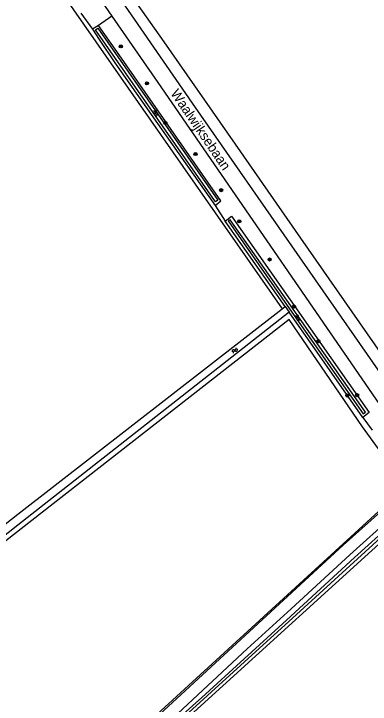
# Model space of a CAD drawing. Extents: x 136000 to 141000, y 400494 to 402006.
# Drawn here: x 136718.2 to 136809.5, y 401006.5 to 401183.4 of the extents above; entities that cross this region are included whole.
import ezdxf

# ---------------------------------------------------------------- set-up
doc = ezdxf.new("R2010")
doc.units = 0
for name, color, linetype in [('gg-anno-openbare ruimte label', 7, 'Continuous'), ('gg-knt-bronhoudergrens', 7, 'Continuous'), ('gg-knt-onverhard', 7, 'Continuous'), ('gg-kntw-bovenkant insteek waterloop', 7, 'Continuous'), ('gg-kntw-waterlijn', 7, 'Continuous'), ('gt-grn-groengrens', 7, 'Continuous'), ('gt-grn-groengrens NZ', 7, 'Continuous'), ('gt-grn-vlakafsluiter', 7, 'Continuous'), ('gt-symb-boom', 7, 'Continuous'), ('gt-symb-watersymbool', 7, 'Continuous')]:
    doc.layers.add(name, color=color, linetype=linetype)

# ---------------------------------------------------------------- blocks, each defined once
blk = doc.blocks.new('gt0-BOOM')
at = {"layer": 'gt-symb-boom'}
for radius in [0.4, 0.2]:
    blk.add_circle((0, 0), radius, dxfattribs=at)
blk = doc.blocks.new('gt0-WA')
at = {"layer": 'gt-symb-watersymbool'}
for centre, start, end in [((-0.32, 0.02), 28.0725, 151.9275), ((0.43, 0.42), 208.0725, 331.9275), ((-0.32, -0.43), 28.0725, 151.9275), ((0.43, -0.03), 208.0725, 331.9275)]:
    blk.add_arc(centre, 0.425, start, end, dxfattribs=at)

msp = doc.modelspace()

# ---------------------------------------------------------------- linework, layer by layer
at = {"layer": 'gg-knt-bronhoudergrens'}
for points in [[(136329.1, 401092.76), (136332.22, 401095.04), (136332.26, 401095.73), (136332.53, 401096.42), (136333.39, 401097.19), (136336, 401099.05), (136351.33, 401109.2), (136383.44, 401129.65), (136457.53, 401176.83), (136492.63, 401198.5), (136534.15, 401224.7), (136593.43, 401261.11), (136596.38, 401263.42), (136596.38, 401266.18), (136651.65, 401301.12), (136663.45, 401285.13), (136707.95, 401221.01), (136747.52, 401164.38), (136787.02, 401107.85)], [(136818.5, 401062.61), (136807.6, 401077.6), (136798.19, 401091.35), (136788.78, 401105.1), (136722.85, 401053.61), (136656.91, 401002.12), (136576.06, 400934.18), (136569.3, 400928.86), (136568.96, 400929.29)], [(136526.35, 400795.32), (136527.59, 400795.66), (136528.46, 400796.13), (136529.58, 400796.84), (136540.51, 400806.47), (136596.72, 400858.21), (136660.75, 400917.58), (136734.52, 400985.32), (136817.81, 401061.52), (136818.5, 401062.61)]]:
    msp.add_lwpolyline(points, dxfattribs=at)
at = {"layer": 'gg-knt-onverhard'}
for points in [[(136625.79, 401341.62), (136633.89, 401332.07), (136660.81, 401299.62), (136680.3, 401274.66), (136689.58, 401260.6), (136743.35, 401182.82)], [(136817.49, 401083.45), (136816.84, 401084.62), (136764.76, 401159.39), (136699.05, 401254.5), (136682.87, 401276.27), (136674.27, 401290), (136672.66, 401292.12)], [(136743.35, 401182.82), (136755.1, 401165.82), (136819.08, 401072.89)], [(136820.29, 401065.2), (136819.49, 401063.46), (136816.93, 401060.13), (136802.63, 401047.31), (136751.28, 401000)]]:
    msp.add_lwpolyline(points, dxfattribs=at)
at = {"layer": 'gg-kntw-bovenkant insteek waterloop'}
for p, q in [((136739.93, 401180.46), (136738.35, 401179.52)), ((136738.35, 401179.52), (136740.11, 401176.87)), ((136787.74, 401108.41), (136772.4, 401130.32)), ((136787.02, 401107.85), (136787.74, 401108.41)), ((136807.66, 401079.98), (136788.74, 401106.99))]:
    msp.add_line(p, q, dxfattribs=at)
for points in [[(136769.84, 401134.33), (136771.23, 401135.54), (136745.81, 401172.09), (136739.93, 401180.46)], [(136740.11, 401176.87), (136744.09, 401170.88), (136769.84, 401134.33)], [(136772.4, 401130.32), (136773.99, 401131.58), (136809.24, 401081.29), (136807.66, 401079.98)], [(136649.55, 401000), (136661.51, 401009.7), (136719.26, 401055.22), (136787.02, 401107.85)], [(136788.74, 401106.99), (136719.21, 401052.45), (136681.93, 401022.88), (136653.26, 401000)], [(136821.88, 401056.39), (136819.31, 401054.35), (136762.42, 401002.76), (136715.06, 400958.84), (136638.27, 400888.26), (136604.2, 400856.97), (136574.17, 400828.93), (136545.86, 400803.13), (136538.09, 400796.2), (136531.44, 400790.52)], [(136815.36, 401054.68), (136804.28, 401044.82), (136789.3, 401030.94), (136778.01, 401020.72), (136760.28, 401004.2), (136755.57, 401000), (136752.65, 400997.3), (136730.54, 400976.58), (136705.76, 400953.81), (136682.72, 400932.48), (136663.72, 400915.22), (136641.73, 400894.99), (136622.67, 400877.68), (136601.44, 400858.02), (136583.18, 400840.74), (136562.89, 400822.03), (136546.29, 400806.68), (136537.58, 400798.54), (136533.06, 400794.68)]]:
    msp.add_lwpolyline(points, dxfattribs=at)
at = {"layer": 'gg-kntw-waterlijn'}
for points in [[(136770.5, 401135.73), (136769.91, 401135.25), (136739.12, 401179.37), (136739.74, 401179.8), (136770.5, 401135.73)], [(136773.12, 401130.35), (136788.83, 401107.84), (136807.74, 401080.92), (136808.36, 401081.35), (136789.22, 401108.58), (136773.69, 401130.69), (136773.12, 401130.35)], [(136821.05, 401057.6), (136815.21, 401052.88), (136805.53, 401044.11), (136788.07, 401028.06), (136766.35, 401008.23), (136755.98, 400998.97)], [(136757.4, 400999.32), (136788.71, 401027.74), (136817.05, 401053.65), (136821.51, 401056.93)]]:
    msp.add_lwpolyline(points, dxfattribs=at)
at = {"layer": 'gt-grn-groengrens'}
for p, q in [((136735.39, 401183.6), (136738.35, 401179.52)), ((136743.35, 401182.82), (136739.93, 401180.46)), ((136769.84, 401134.33), (136772.4, 401130.32)), ((136807.66, 401079.98), (136810.08, 401076.77))]:
    msp.add_line(p, q, dxfattribs=at)
at = {"layer": 'gt-grn-groengrens NZ'}
for points in [[(136756.71, 401176.26), (136726.68, 401218.87), (136696.68, 401262.46), (136672.56, 401297.45), (136643.27, 401332.88), (136633.68, 401344.54)], [(136820, 401085.36), (136791.8, 401125.92), (136775.03, 401150.05), (136756.71, 401176.26)]]:
    msp.add_lwpolyline(points, dxfattribs=at)
at = {"layer": 'gt-grn-vlakafsluiter'}
msp.add_line((136787.74, 401108.41), (136788.74, 401106.99), dxfattribs=at)

# ---------------------------------------------------------------- block references
at = {"layer": 'gt-symb-boom'}
for p in [(136745.63, 401175.1), (136752.33, 401165.6), (136757.04, 401155.47), (136764.77, 401147.5), (136771.34, 401138.26), (136775.99, 401130.26), (136783.75, 401120.48), (136790.04, 401108.43), (136796.26, 401099.55), (136803.68, 401085.64), (136806.21, 401085.72)]:
    msp.add_blockref('gt0-BOOM', p, dxfattribs=at)
at = {"layer": 'gt-symb-watersymbool'}
for p, rotation in [((136754.55, 401158.05), -55.26137471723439), ((136790.95, 401105.56), -54.975126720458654), ((136774.78, 401097.14), 45.891375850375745)]:
    msp.add_blockref('gt0-WA', p, dxfattribs=dict(at, rotation=rotation))

# ---------------------------------------------------------------- texts
at = {"layer": 'gg-anno-openbare ruimte label'}
msp.add_text('Waalwijksebaan', height=2.5, rotation=304.3, dxfattribs=at).set_placement((136758.27, 401163.04))

doc.saveas('drawing.dxf')
